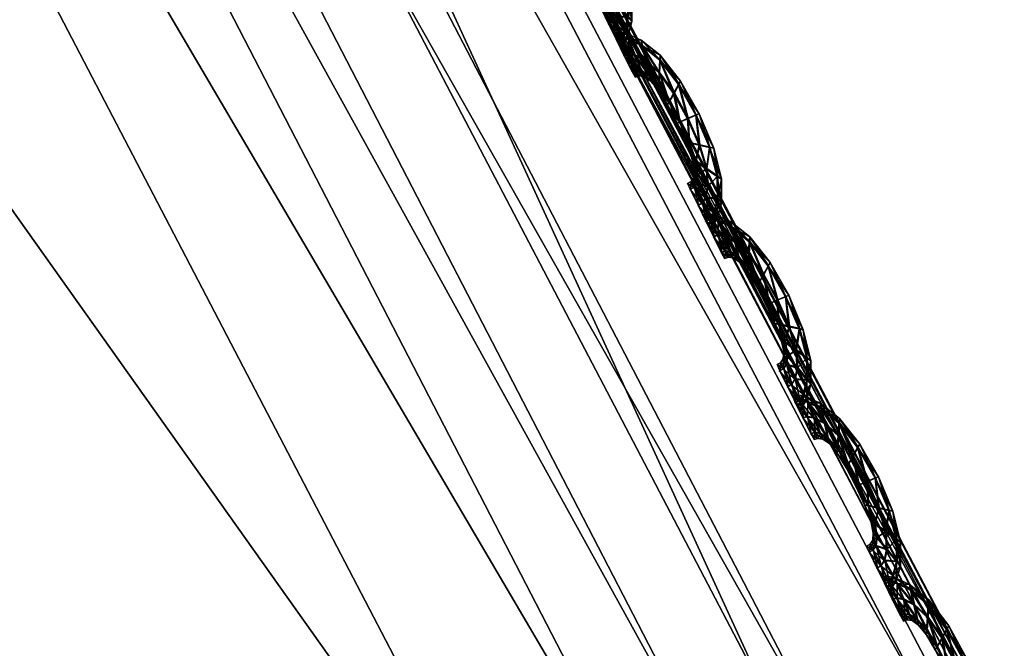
# Model space of a CAD drawing. Extents: x -7.4 to 7.4, y -11.5 to 9.8.
# Tile 452 of 469: x 6.182 to 6.464, y 5.436 to 5.616. Entities that reach past the tile are written whole.
import ezdxf

# ---------------------------------------------------------------- set-up
doc = ezdxf.new("R2010")
doc.units = 0
doc.header["$MEASUREMENT"] = 0
for name, color, linetype in [('A-FURN-3-ST', 150, 'Continuous'), ('A-FURN-3-ST-SEAM', 130, 'Continuous'), ('A-FURN-3-ST-SI', 160, 'Continuous')]:
    doc.layers.add(name, color=color, linetype=linetype)

msp = doc.modelspace()

# ---------------------------------------------------------------- meshes
at = {"layer": 'A-FURN-3-ST'}
mesh = msp.add_polyface(dxfattribs=at)
corners = [(5.59492, 6.88837, 17.61769), (6.04831, 6.195, 17.6256), (6.04724, 6.19414, 17.61903), (5.59409, 6.88742, 17.61108), (5.59634, 6.88994, 17.62899), (6.05005, 6.19645, 17.6369), (6.45184, 5.42637, 17.6393), (6.45062, 5.42559, 17.63272), (6.45394, 5.42764, 17.65055), (6.37258, 5.36654, 17.69227), (5.97894, 6.12793, 17.67828), (5.94542, 6.09308, 17.77024), (6.34056, 5.33548, 17.78363), (6.39098, 5.38179, 17.67398), (5.99611, 6.14499, 17.65991), (5.50149, 6.77647, 17.76244), (5.53671, 6.81471, 17.67006), (5.55257, 6.83345, 17.65169), (6.01899, 6.16687, 17.66421), (5.57137, 6.85743, 17.65614), (6.04039, 6.18718, 17.66656), (6.41749, 5.40128, 17.67805), (6.44258, 5.41936, 17.68018), (5.58859, 6.87976, 17.65865), (6.04954, 6.19587, 17.65439), (5.59595, 6.88928, 17.64652), (6.45335, 5.42711, 17.66793), (6.04831, 6.195, 17.61332), (6.45184, 5.42637, 17.62701), (6.45394, 5.42764, 17.62188), (6.05005, 6.19645, 17.60819), (5.59492, 6.88837, 17.60541), (5.59634, 6.88994, 17.60027), (5.98163, 5.21332, 18.16855), (6.24843, 5.27372, 17.97447), (5.85155, 6.02378, 17.96234), (5.59441, 5.95604, 18.15726)]
mesh.append_faces([[corners[k] for k in face] for face in [(0, 1, 2), (2, 3, 0), (4, 5, 1), (1, 0, 4), (1, 6, 7), (7, 2, 1), (5, 8, 6), (6, 1, 5), (9, 10, 11), (11, 12, 9), (13, 14, 10), (10, 9, 13), (15, 11, 10), (16, 10, 14), (17, 14, 18), (19, 18, 20), (21, 18, 14), (14, 13, 21), (22, 20, 18), (18, 21, 22), (23, 20, 24), (5, 4, 25), (25, 24, 5), (26, 24, 20), (20, 22, 26), (8, 5, 24), (24, 26, 8), (27, 28, 29), (29, 30, 27), (2, 7, 28), (28, 27, 2), (31, 27, 30), (30, 32, 31), (3, 2, 27), (27, 31, 3), (33, 34, 35), (35, 36, 33), (35, 34, 12), (12, 11, 35)]])
mesh = msp.add_polyface(dxfattribs=at)
corners = [(5.54237, 6.88314, 1.00121), (5.99414, 6.19006, 1.00136), (5.78234, 6.18529, 0.61819), (5.34537, 6.87803, 0.61819), (6.39632, 5.42196, 1.00167), (6.17131, 5.41772, 0.61819), (6.74132, 4.55996, 1.00205), (6.50499, 4.5563, 0.61819), (7.02166, 3.58544, 1.00247), (6.77614, 3.58244, 0.61819), (7.22977, 2.47974, 1.00292), (6.97746, 2.47748, 0.61819), (1.9613, 4.55444, 0.55836), (1.95568, 5.41558, 0.55836), (2.64354, 5.41558, 0.55836), (2.68838, 4.55444, 0.55836), (1.94915, 6.18294, 0.55836), (2.59126, 6.18294, 0.55836), (2.53254, 6.87548, 0.55836), (1.98639, 2.47636, 0.55836), (1.96798, 3.58091, 0.55836), (2.72779, 3.58091, 0.55836), (2.77575, 2.47636, 0.55836), (5.63821, 5.41586, 0.56582), (5.28589, 6.18323, 0.56582), (4.78216, 5.41558, 0.55836), (4.50574, 6.18294, 0.55836), (5.94043, 4.55469, 0.56582), (5.01933, 4.55444, 0.55836), (4.89012, 6.87581, 0.56582), (4.19521, 6.87548, 0.55836), (6.18611, 3.58112, 0.56582), (5.21276, 3.58091, 0.55836), (6.36909, 2.47649, 0.56582), (5.36104, 2.47636, 0.55836), (3.92714, 3.58091, 0.55836), (3.81436, 4.55444, 0.55836), (4.02429, 2.47636, 0.55836), (3.67822, 5.41558, 0.55836), (3.5195, 6.18294, 0.55836), (3.34122, 6.87548, 0.55836)]
mesh.append_faces([[corners[k] for k in face] for face in [(0, 1, 2), (2, 3, 0), (1, 4, 5), (5, 2, 1), (4, 6, 7), (7, 5, 4), (6, 8, 9), (9, 7, 6), (8, 10, 11), (11, 9, 8), (2, 5, 23), (23, 24, 2), (24, 23, 25), (25, 26, 24), (23, 27, 28), (28, 25, 23), (5, 7, 27), (27, 23, 5), (29, 24, 26), (26, 30, 29), (3, 2, 24), (24, 29, 3), (7, 9, 31), (31, 27, 7), (27, 31, 32), (32, 28, 27), (31, 33, 34), (34, 32, 31), (9, 11, 33), (33, 31, 9), (28, 32, 35), (35, 36, 28), (32, 34, 37), (37, 35, 32), (26, 25, 38), (38, 39, 26), (25, 28, 36), (36, 38, 25), (30, 26, 39), (39, 40, 30)]])
mesh.append_faces([[corners[k] for k in face] for face in [(12, 13, 14), (14, 15, 12), (13, 16, 17), (17, 14, 13), (18, 17, 16), (19, 20, 21), (21, 22, 19), (20, 12, 15), (15, 21, 20), (21, 15, 36), (22, 21, 35), (14, 17, 39), (15, 14, 38), (17, 18, 40)]], dxfattribs={"vtx0": -1, "vtx1": -1, "vtx2": -1})
mesh.append_faces([[corners[k] for k in face] for face in [(36, 35, 21), (35, 37, 22), (39, 38, 14), (38, 36, 15), (40, 39, 17)]], dxfattribs={"vtx1": -1, "vtx2": -1})
at = {"layer": 'A-FURN-3-ST-SEAM'}
mesh = msp.add_polyface(dxfattribs=at)
corners = [(6.33977, 5.6568, 17.63169), (6.34511, 5.64988, 17.63188), (6.34372, 5.64733, 17.63317), (6.34776, 5.64003, 17.63332), (6.34571, 5.65087, 17.6285), (6.33953, 5.65314, 17.63306), (6.34543, 5.639, 17.63207), (6.3501, 5.6411, 17.63207), (6.35105, 5.64152, 17.62868), (6.33989, 5.65825, 17.6283), (6.33466, 5.66092, 17.63154), (6.34238, 5.64477, 17.63196), (6.34816, 5.63311, 17.63215), (6.35109, 5.63245, 17.63344), (6.35022, 5.64119, 17.6253), (6.34527, 5.64996, 17.62515), (6.33561, 5.65668, 17.63294), (6.33933, 5.64951, 17.63184), (6.34464, 5.63867, 17.62868), (6.34195, 5.64391, 17.62861), (6.35402, 5.63184, 17.63222), (6.3552, 5.63167, 17.62884), (6.35413, 5.63196, 17.62549), (6.33989, 5.65693, 17.62496), (6.33439, 5.66257, 17.62815), (6.33075, 5.66273, 17.63146), (6.33933, 5.64819, 17.62853), (6.34713, 5.6334, 17.6288), (6.35002, 5.62788, 17.63222), (6.3531, 5.62565, 17.63355), (6.35125, 5.63262, 17.6242), (6.34792, 5.6402, 17.62405), (6.34393, 5.64745, 17.62393), (6.33257, 5.65825, 17.63287), (6.33661, 5.65243, 17.6318), (6.33704, 5.65091, 17.62846), (6.34254, 5.6449, 17.62523), (6.34559, 5.63913, 17.62534), (6.33949, 5.64959, 17.62511), (6.35623, 5.62347, 17.63233), (6.35746, 5.62273, 17.62899), (6.35635, 5.62359, 17.6256), (6.35326, 5.62582, 17.62427), (6.33973, 5.6533, 17.62378), (6.33482, 5.66105, 17.6248), (6.33011, 5.66446, 17.62804), (6.32849, 5.66311, 17.63142), (6.33676, 5.65256, 17.62503), (6.34828, 5.63319, 17.62541), (6.34895, 5.62874, 17.62884), (6.35065, 5.62401, 17.6323), (6.35346, 5.62054, 17.63363), (6.35018, 5.62796, 17.62549), (6.32774, 5.66488, 17.628), (6.33067, 5.65853, 17.63283), (6.33443, 5.6538, 17.63173), (6.33518, 5.65215, 17.62842), (6.33455, 5.65388, 17.625), (6.33581, 5.6568, 17.62366), (6.35631, 5.61713, 17.63241), (6.35742, 5.61589, 17.62907), (6.35643, 5.61725, 17.62568), (6.35362, 5.62071, 17.62435), (6.35081, 5.62413, 17.62557), (6.33087, 5.66286, 17.62473), (6.32865, 5.66319, 17.62469), (6.32647, 5.66451, 17.628), (6.32726, 5.66273, 17.63142), (6.33273, 5.65837, 17.62359), (6.34966, 5.62532, 17.62891), (6.35033, 5.62153, 17.63233), (6.35279, 5.61729, 17.63367), (6.32738, 5.66286, 17.62469), (6.32948, 5.65816, 17.63283), (6.33292, 5.654, 17.63173), (6.33379, 5.65231, 17.62842), (6.33304, 5.65408, 17.625), (6.35524, 5.61309, 17.63245), (6.35623, 5.61156, 17.6291), (6.3554, 5.61321, 17.62572), (6.35295, 5.61746, 17.62439), (6.35049, 5.62166, 17.6256), (6.3495, 5.62318, 17.62891), (6.33087, 5.65866, 17.62355), (6.32968, 5.65828, 17.62355), (6.34954, 5.6203, 17.63233), (6.3518, 5.61572, 17.63367), (6.33178, 5.65359, 17.63173), (6.33268, 5.65194, 17.62842), (6.33189, 5.65371, 17.625), (6.34875, 5.62207, 17.62895), (6.3541, 5.61123, 17.63249), (6.35505, 5.60959, 17.62914), (6.35425, 5.61136, 17.62576), (6.352, 5.61589, 17.62442), (6.34966, 5.62042, 17.6256), (6.34772, 5.62149, 17.62895), (6.34851, 5.61972, 17.63233), (6.35073, 5.61511, 17.63367), (6.34863, 5.61984, 17.6256), (6.35303, 5.61057, 17.63249), (6.35394, 5.60893, 17.62914), (6.35315, 5.6107, 17.62576), (6.35093, 5.61527, 17.62442)]
mesh.append_faces([[corners[k] for k in face] for face in [(2, 1, 0), (1, 2, 3), (0, 1, 4), (0, 5, 2), (6, 3, 2), (3, 7, 1), (8, 4, 1), (4, 9, 0), (5, 0, 10), (11, 2, 5), (3, 6, 12), (2, 11, 6), (7, 3, 13), (1, 7, 8), (4, 8, 14), (9, 4, 15), (10, 0, 9), (10, 16, 5), (5, 17, 11), (12, 6, 18), (12, 13, 3), (6, 11, 19), (13, 20, 7), (21, 8, 7), (22, 14, 8), (14, 15, 4), (15, 23, 9), (9, 24, 10), (16, 10, 25), (17, 5, 16), (11, 17, 26), (19, 18, 6), (18, 27, 12), (13, 12, 28), (26, 19, 11), (20, 13, 29), (7, 20, 21), (8, 21, 22), (14, 22, 30), (15, 14, 31), (23, 15, 32), (24, 9, 23), (25, 10, 24), (25, 33, 16), (16, 34, 17), (35, 26, 17), (18, 19, 36), (27, 18, 37), (28, 12, 27), (28, 29, 13), (19, 26, 38), (29, 39, 20), (40, 21, 20), (41, 22, 21), (42, 30, 22), (30, 31, 14), (31, 32, 15), (32, 43, 23), (23, 44, 24), (24, 45, 25), (33, 25, 46), (34, 16, 33), (17, 34, 35), (26, 35, 47), (38, 36, 19), (36, 37, 18), (37, 48, 27), (27, 49, 28), (29, 28, 50), (47, 38, 26), (39, 29, 51), (20, 39, 40), (21, 40, 41), (22, 41, 42), (30, 42, 52), (31, 30, 48), (32, 31, 37), (43, 32, 36), (44, 23, 43), (45, 24, 44), (25, 45, 53), (53, 46, 25), (46, 54, 33), (33, 55, 34), (56, 35, 34), (57, 47, 35), (36, 38, 43), (37, 36, 32), (48, 37, 31), (49, 27, 48), (50, 28, 49), (50, 51, 29), (38, 47, 58), (51, 59, 39), (60, 40, 39), (61, 41, 40), (62, 42, 41), (63, 52, 42), (52, 48, 30), (43, 58, 44), (44, 64, 45), (65, 53, 45), (46, 53, 66), (54, 46, 67), (55, 33, 54), (34, 55, 56), (35, 56, 57), (47, 57, 68), (58, 43, 38), (48, 52, 49), (49, 69, 50), (51, 50, 70), (68, 58, 47), (59, 51, 71), (39, 59, 60), (40, 60, 61), (41, 61, 62), (42, 62, 63), (52, 63, 69), (64, 44, 58), (45, 64, 65), (53, 65, 72), (72, 66, 53), (66, 67, 46), (67, 73, 54), (54, 74, 55), (56, 55, 74), (57, 56, 75), (68, 57, 76), (69, 49, 52), (70, 50, 69), (70, 71, 51), (58, 68, 64), (71, 77, 59), (78, 60, 59), (79, 61, 60), (80, 62, 61), (81, 63, 62), (82, 69, 63), (83, 65, 64), (84, 72, 65), (74, 54, 73), (74, 75, 56), (75, 76, 57), (76, 83, 68), (69, 82, 70), (71, 70, 85), (64, 68, 83), (77, 71, 86), (59, 77, 78), (60, 78, 79), (61, 79, 80), (62, 80, 81), (63, 81, 82), (65, 83, 84), (73, 87, 74), (75, 74, 87), (76, 75, 88), (83, 76, 89), (70, 82, 90), (90, 85, 70), (85, 86, 71), (86, 91, 77), (78, 77, 91), (79, 78, 92), (80, 79, 93), (81, 80, 94), (82, 81, 95), (89, 84, 83), (87, 88, 75), (88, 89, 76), (95, 90, 82), (85, 90, 96), (86, 85, 97), (91, 86, 98), (91, 92, 78), (92, 93, 79), (93, 94, 80), (94, 95, 81), (90, 95, 99), (99, 96, 90), (96, 97, 85), (97, 98, 86), (98, 100, 91), (92, 91, 100), (93, 92, 101), (94, 93, 102), (95, 94, 103), (103, 99, 95), (100, 101, 92), (101, 102, 93), (102, 103, 94)]])
mesh = msp.add_polyface(dxfattribs=at)
corners = [(6.36541, 5.60481, 17.63268), (6.37079, 5.59784, 17.63287), (6.36941, 5.59529, 17.63416), (6.37341, 5.588, 17.63431), (6.37139, 5.59883, 17.62948), (6.36522, 5.60114, 17.63405), (6.37111, 5.58701, 17.63306), (6.37578, 5.58903, 17.63306), (6.37673, 5.58948, 17.62967), (6.36557, 5.60621, 17.62929), (6.36035, 5.60893, 17.63256), (6.36807, 5.59278, 17.63294), (6.37384, 5.58108, 17.63317), (6.37673, 5.58042, 17.63443), (6.3759, 5.58915, 17.62633), (6.37095, 5.59793, 17.62614), (6.3613, 5.60468, 17.63393), (6.36502, 5.59752, 17.63287), (6.37028, 5.58668, 17.62971), (6.36759, 5.59191, 17.6296), (6.3797, 5.5798, 17.63321), (6.38089, 5.57963, 17.62982), (6.37982, 5.57992, 17.62648), (6.36557, 5.60489, 17.62595), (6.36007, 5.61057, 17.62914), (6.35639, 5.61074, 17.63245), (6.36502, 5.59619, 17.62952), (6.37281, 5.58136, 17.62979), (6.3757, 5.57584, 17.63325), (6.37879, 5.57362, 17.63454), (6.37693, 5.58058, 17.62518), (6.3736, 5.58816, 17.62507), (6.36961, 5.59541, 17.62492), (6.35821, 5.60625, 17.63386), (6.36229, 5.60044, 17.63279), (6.36272, 5.59891, 17.62945), (6.36818, 5.5929, 17.62621), (6.37123, 5.58713, 17.62633), (6.36514, 5.5976, 17.62614), (6.38187, 5.57143, 17.63332), (6.3831, 5.57069, 17.62998), (6.38203, 5.57156, 17.62659), (6.37895, 5.57378, 17.6253), (6.36537, 5.60126, 17.62477), (6.3605, 5.60901, 17.62583), (6.35576, 5.61247, 17.62903), (6.35413, 5.61111, 17.63241), (6.3624, 5.60052, 17.62606), (6.37396, 5.5812, 17.62644), (6.3746, 5.57675, 17.62986), (6.37634, 5.57201, 17.63329), (6.37914, 5.56855, 17.63462), (6.37582, 5.57597, 17.62652), (6.35338, 5.61288, 17.62899), (6.35631, 5.60654, 17.63382), (6.36007, 5.6018, 17.63272), (6.36086, 5.60015, 17.62941), (6.36023, 5.60188, 17.62598), (6.36145, 5.60481, 17.62465), (6.38199, 5.56513, 17.6334), (6.3831, 5.5639, 17.63005), (6.38211, 5.56525, 17.62667), (6.3793, 5.56872, 17.62534), (6.37645, 5.57209, 17.62655), (6.35655, 5.61086, 17.62572), (6.35429, 5.61123, 17.62568), (6.35212, 5.61255, 17.62899), (6.35291, 5.61078, 17.63241), (6.35841, 5.60637, 17.62458), (6.37534, 5.57333, 17.6299), (6.37602, 5.56954, 17.63332), (6.37843, 5.56529, 17.63465), (6.35307, 5.61086, 17.62568), (6.35513, 5.60617, 17.63382), (6.35857, 5.60201, 17.63272), (6.35948, 5.60036, 17.62941), (6.35868, 5.60209, 17.62598), (6.38092, 5.56109, 17.63344), (6.38192, 5.55957, 17.63009), (6.38105, 5.56122, 17.62671), (6.37863, 5.56546, 17.62538), (6.37614, 5.56966, 17.62659), (6.37515, 5.57119, 17.62994), (6.35651, 5.60666, 17.62458), (6.35532, 5.60633, 17.62458), (6.37519, 5.5683, 17.63332), (6.37744, 5.56377, 17.63465), (6.35742, 5.60163, 17.63272), (6.35833, 5.59995, 17.62941), (6.35758, 5.60172, 17.62598), (6.37439, 5.57007, 17.62994), (6.37978, 5.55924, 17.63348), (6.38069, 5.55763, 17.63013), (6.37989, 5.55936, 17.62675), (6.37764, 5.56393, 17.62541), (6.37534, 5.56843, 17.62659), (6.37337, 5.5695, 17.62994), (6.37416, 5.56773, 17.63332), (6.37641, 5.56315, 17.63465), (6.37428, 5.56785, 17.62659), (6.37867, 5.55858, 17.63348), (6.37958, 5.55693, 17.63013), (6.37883, 5.5587, 17.62675), (6.37657, 5.56332, 17.62541)]
mesh.append_faces([[corners[k] for k in face] for face in [(2, 1, 0), (1, 2, 3), (0, 1, 4), (0, 5, 2), (6, 3, 2), (3, 7, 1), (8, 4, 1), (4, 9, 0), (5, 0, 10), (11, 2, 5), (3, 6, 12), (2, 11, 6), (7, 3, 13), (1, 7, 8), (4, 8, 14), (9, 4, 15), (10, 0, 9), (10, 16, 5), (5, 17, 11), (12, 6, 18), (12, 13, 3), (6, 11, 19), (13, 20, 7), (21, 8, 7), (22, 14, 8), (14, 15, 4), (15, 23, 9), (9, 24, 10), (16, 10, 25), (17, 5, 16), (11, 17, 26), (19, 18, 6), (18, 27, 12), (13, 12, 28), (26, 19, 11), (20, 13, 29), (7, 20, 21), (8, 21, 22), (14, 22, 30), (15, 14, 31), (23, 15, 32), (24, 9, 23), (25, 10, 24), (25, 33, 16), (16, 34, 17), (35, 26, 17), (18, 19, 36), (27, 18, 37), (28, 12, 27), (28, 29, 13), (19, 26, 38), (29, 39, 20), (40, 21, 20), (41, 22, 21), (42, 30, 22), (30, 31, 14), (31, 32, 15), (32, 43, 23), (23, 44, 24), (24, 45, 25), (33, 25, 46), (34, 16, 33), (17, 34, 35), (26, 35, 47), (38, 36, 19), (36, 37, 18), (37, 48, 27), (27, 49, 28), (29, 28, 50), (47, 38, 26), (39, 29, 51), (20, 39, 40), (21, 40, 41), (22, 41, 42), (30, 42, 52), (31, 30, 48), (32, 31, 37), (43, 32, 36), (44, 23, 43), (45, 24, 44), (25, 45, 53), (53, 46, 25), (46, 54, 33), (33, 55, 34), (56, 35, 34), (57, 47, 35), (36, 38, 43), (37, 36, 32), (48, 37, 31), (49, 27, 48), (50, 28, 49), (50, 51, 29), (38, 47, 58), (51, 59, 39), (60, 40, 39), (61, 41, 40), (62, 42, 41), (63, 52, 42), (52, 48, 30), (43, 58, 44), (44, 64, 45), (65, 53, 45), (46, 53, 66), (54, 46, 67), (55, 33, 54), (34, 55, 56), (35, 56, 57), (47, 57, 68), (58, 43, 38), (48, 52, 49), (49, 69, 50), (51, 50, 70), (68, 58, 47), (59, 51, 71), (39, 59, 60), (40, 60, 61), (41, 61, 62), (42, 62, 63), (52, 63, 69), (64, 44, 58), (45, 64, 65), (53, 65, 72), (72, 66, 53), (66, 67, 46), (67, 73, 54), (54, 74, 55), (56, 55, 74), (57, 56, 75), (68, 57, 76), (69, 49, 52), (70, 50, 69), (70, 71, 51), (58, 68, 64), (71, 77, 59), (78, 60, 59), (79, 61, 60), (80, 62, 61), (81, 63, 62), (82, 69, 63), (83, 65, 64), (84, 72, 65), (74, 54, 73), (74, 75, 56), (75, 76, 57), (76, 83, 68), (69, 82, 70), (71, 70, 85), (64, 68, 83), (77, 71, 86), (59, 77, 78), (60, 78, 79), (61, 79, 80), (62, 80, 81), (63, 81, 82), (65, 83, 84), (73, 87, 74), (75, 74, 87), (76, 75, 88), (83, 76, 89), (70, 82, 90), (90, 85, 70), (85, 86, 71), (86, 91, 77), (78, 77, 91), (79, 78, 92), (80, 79, 93), (81, 80, 94), (82, 81, 95), (89, 84, 83), (87, 88, 75), (88, 89, 76), (95, 90, 82), (85, 90, 96), (86, 85, 97), (91, 86, 98), (91, 92, 78), (92, 93, 79), (93, 94, 80), (94, 95, 81), (90, 95, 99), (99, 96, 90), (96, 97, 85), (97, 98, 86), (98, 100, 91), (92, 91, 100), (93, 92, 101), (94, 93, 102), (95, 94, 103), (103, 99, 95), (100, 101, 92), (101, 102, 93), (102, 103, 94)]])
mesh = msp.add_polyface(dxfattribs=at)
corners = [(6.39109, 5.55277, 17.63367), (6.39648, 5.54581, 17.63386), (6.39509, 5.54325, 17.63515), (6.39909, 5.536, 17.6353), (6.39707, 5.5468, 17.63047), (6.39086, 5.5491, 17.63504), (6.39679, 5.53501, 17.63405), (6.40146, 5.53699, 17.63405), (6.40241, 5.53745, 17.63066), (6.39125, 5.55417, 17.63028), (6.38603, 5.55693, 17.63355), (6.39371, 5.54078, 17.63393), (6.39949, 5.52908, 17.63416), (6.40241, 5.52842, 17.63542), (6.40158, 5.53712, 17.62732), (6.39663, 5.54589, 17.62713), (6.38694, 5.55265, 17.63492), (6.3907, 5.54548, 17.63386), (6.39596, 5.53468, 17.6307), (6.39327, 5.53988, 17.63059), (6.40538, 5.52776, 17.6342), (6.40657, 5.52756, 17.63085), (6.40554, 5.52789, 17.62747), (6.39125, 5.55285, 17.62693), (6.38572, 5.55854, 17.63013), (6.38203, 5.55879, 17.63344), (6.39066, 5.5442, 17.63051), (6.39846, 5.52937, 17.63078), (6.40139, 5.52385, 17.63424), (6.40443, 5.52162, 17.63553), (6.40261, 5.52855, 17.62618), (6.39929, 5.53612, 17.62606), (6.39525, 5.54342, 17.62591), (6.38385, 5.55425, 17.63485), (6.38793, 5.54844, 17.63378), (6.38837, 5.54692, 17.63043), (6.39386, 5.54087, 17.6272), (6.39691, 5.53509, 17.62732), (6.39082, 5.5456, 17.62713), (6.40756, 5.51944, 17.63431), (6.40878, 5.51866, 17.63097), (6.40772, 5.51952, 17.62758), (6.40463, 5.52179, 17.62629), (6.39106, 5.54923, 17.62576), (6.38615, 5.55701, 17.62682), (6.38144, 5.56047, 17.63002), (6.37982, 5.55916, 17.6334), (6.38809, 5.54853, 17.62705), (6.39964, 5.52921, 17.62743), (6.40028, 5.52476, 17.63085), (6.40198, 5.52002, 17.63427), (6.40479, 5.51656, 17.63561), (6.4015, 5.52397, 17.62751), (6.37902, 5.56089, 17.62998), (6.38199, 5.55459, 17.63481), (6.38575, 5.5498, 17.6337), (6.38651, 5.54816, 17.6304), (6.38587, 5.54989, 17.62698), (6.38714, 5.55281, 17.62564), (6.40764, 5.51313, 17.63439), (6.40878, 5.5119, 17.63104), (6.4078, 5.51322, 17.62766), (6.40498, 5.51668, 17.62633), (6.40214, 5.5201, 17.62755), (6.38219, 5.55887, 17.62671), (6.37994, 5.55924, 17.62667), (6.3778, 5.56056, 17.62998), (6.37855, 5.55879, 17.6334), (6.38405, 5.55438, 17.6256), (6.40099, 5.52133, 17.63089), (6.40166, 5.51754, 17.63431), (6.40411, 5.5133, 17.63565), (6.37871, 5.55891, 17.62667), (6.38081, 5.55421, 17.63481), (6.38421, 5.55001, 17.6337), (6.38512, 5.54836, 17.6304), (6.38437, 5.55014, 17.62698), (6.40657, 5.5091, 17.63447), (6.40756, 5.50758, 17.63112), (6.40669, 5.50922, 17.6277), (6.40427, 5.51346, 17.62636), (6.40178, 5.51767, 17.62758), (6.40079, 5.51919, 17.63093), (6.38219, 5.55471, 17.62557), (6.381, 5.55434, 17.62557), (6.40087, 5.51635, 17.63431), (6.40313, 5.51178, 17.63565), (6.38306, 5.54964, 17.6337), (6.38401, 5.54799, 17.6304), (6.38322, 5.54977, 17.62698), (6.40008, 5.51808, 17.63093), (6.40542, 5.50729, 17.63447), (6.40633, 5.50564, 17.63112), (6.40554, 5.50741, 17.62773), (6.40328, 5.51194, 17.6264), (6.40099, 5.51643, 17.62758), (6.39905, 5.51754, 17.63093), (6.3998, 5.51577, 17.63431), (6.40206, 5.51116, 17.63565), (6.39996, 5.5159, 17.62758), (6.40431, 5.50663, 17.63447), (6.40522, 5.50498, 17.63112), (6.40447, 5.50675, 17.62773), (6.40222, 5.51132, 17.6264)]
mesh.append_faces([[corners[k] for k in face] for face in [(2, 1, 0), (1, 2, 3), (0, 1, 4), (0, 5, 2), (6, 3, 2), (3, 7, 1), (8, 4, 1), (4, 9, 0), (5, 0, 10), (11, 2, 5), (3, 6, 12), (2, 11, 6), (7, 3, 13), (1, 7, 8), (4, 8, 14), (9, 4, 15), (10, 0, 9), (10, 16, 5), (5, 17, 11), (12, 6, 18), (12, 13, 3), (6, 11, 19), (13, 20, 7), (21, 8, 7), (22, 14, 8), (14, 15, 4), (15, 23, 9), (9, 24, 10), (16, 10, 25), (17, 5, 16), (11, 17, 26), (19, 18, 6), (18, 27, 12), (13, 12, 28), (26, 19, 11), (20, 13, 29), (7, 20, 21), (8, 21, 22), (14, 22, 30), (15, 14, 31), (23, 15, 32), (24, 9, 23), (25, 10, 24), (25, 33, 16), (16, 34, 17), (35, 26, 17), (18, 19, 36), (27, 18, 37), (28, 12, 27), (28, 29, 13), (19, 26, 38), (29, 39, 20), (40, 21, 20), (41, 22, 21), (42, 30, 22), (30, 31, 14), (31, 32, 15), (32, 43, 23), (23, 44, 24), (24, 45, 25), (33, 25, 46), (34, 16, 33), (17, 34, 35), (26, 35, 47), (38, 36, 19), (36, 37, 18), (37, 48, 27), (27, 49, 28), (29, 28, 50), (47, 38, 26), (39, 29, 51), (20, 39, 40), (21, 40, 41), (22, 41, 42), (30, 42, 52), (31, 30, 48), (32, 31, 37), (43, 32, 36), (44, 23, 43), (45, 24, 44), (25, 45, 53), (53, 46, 25), (46, 54, 33), (33, 55, 34), (56, 35, 34), (57, 47, 35), (36, 38, 43), (37, 36, 32), (48, 37, 31), (49, 27, 48), (50, 28, 49), (50, 51, 29), (38, 47, 58), (51, 59, 39), (60, 40, 39), (61, 41, 40), (62, 42, 41), (63, 52, 42), (52, 48, 30), (43, 58, 44), (44, 64, 45), (65, 53, 45), (46, 53, 66), (54, 46, 67), (55, 33, 54), (34, 55, 56), (35, 56, 57), (47, 57, 68), (58, 43, 38), (48, 52, 49), (49, 69, 50), (51, 50, 70), (68, 58, 47), (59, 51, 71), (39, 59, 60), (40, 60, 61), (41, 61, 62), (42, 62, 63), (52, 63, 69), (64, 44, 58), (45, 64, 65), (53, 65, 72), (72, 66, 53), (66, 67, 46), (67, 73, 54), (54, 74, 55), (56, 55, 74), (57, 56, 75), (68, 57, 76), (69, 49, 52), (70, 50, 69), (70, 71, 51), (58, 68, 64), (71, 77, 59), (78, 60, 59), (79, 61, 60), (80, 62, 61), (81, 63, 62), (82, 69, 63), (83, 65, 64), (84, 72, 65), (74, 54, 73), (74, 75, 56), (75, 76, 57), (76, 83, 68), (69, 82, 70), (71, 70, 85), (64, 68, 83), (77, 71, 86), (59, 77, 78), (60, 78, 79), (61, 79, 80), (62, 80, 81), (63, 81, 82), (65, 83, 84), (73, 87, 74), (75, 74, 87), (76, 75, 88), (83, 76, 89), (70, 82, 90), (90, 85, 70), (85, 86, 71), (86, 91, 77), (78, 77, 91), (79, 78, 92), (80, 79, 93), (81, 80, 94), (82, 81, 95), (89, 84, 83), (87, 88, 75), (88, 89, 76), (95, 90, 82), (85, 90, 96), (86, 85, 97), (91, 86, 98), (91, 92, 78), (92, 93, 79), (93, 94, 80), (94, 95, 81), (90, 95, 99), (99, 96, 90), (96, 97, 85), (97, 98, 86), (98, 100, 91), (92, 91, 100), (93, 92, 101), (94, 93, 102), (95, 94, 103), (103, 99, 95), (100, 101, 92), (101, 102, 93), (102, 103, 94)]])
mesh = msp.add_polyface(dxfattribs=at)
corners = [(6.41678, 5.50073, 17.63469), (6.42216, 5.49377, 17.63485), (6.42074, 5.49126, 17.63618), (6.42477, 5.48396, 17.63629), (6.42276, 5.49472, 17.63146), (6.41654, 5.49711, 17.63603), (6.42244, 5.48298, 17.63504), (6.42715, 5.48495, 17.63504), (6.4281, 5.48537, 17.63165), (6.41694, 5.50213, 17.63127), (6.41167, 5.5049, 17.63454), (6.41939, 5.48878, 17.63496), (6.42517, 5.47709, 17.63515), (6.4281, 5.47638, 17.63644), (6.42727, 5.48508, 17.6283), (6.42232, 5.49386, 17.62811), (6.41262, 5.50065, 17.63591), (6.41634, 5.49348, 17.63485), (6.42165, 5.48269, 17.63169), (6.41896, 5.48788, 17.63158), (6.43106, 5.47572, 17.63519), (6.43225, 5.47552, 17.63184), (6.43122, 5.47585, 17.62846), (6.41694, 5.50082, 17.62796), (6.4114, 5.50654, 17.63112), (6.40772, 5.50679, 17.63443), (6.41634, 5.49216, 17.6315), (6.42414, 5.47738, 17.63177), (6.42703, 5.47185, 17.63523), (6.43012, 5.46959, 17.63652), (6.4283, 5.47651, 17.62716), (6.42497, 5.48409, 17.62705), (6.42093, 5.49138, 17.6269), (6.40954, 5.50226, 17.63583), (6.41361, 5.49645, 17.63477), (6.41405, 5.49493, 17.63146), (6.41951, 5.48887, 17.62819), (6.4226, 5.4831, 17.6283), (6.4165, 5.49361, 17.62811), (6.43324, 5.4674, 17.6353), (6.43447, 5.46662, 17.63196), (6.4334, 5.46753, 17.62857), (6.43031, 5.46975, 17.62728), (6.41674, 5.49723, 17.62678), (6.41183, 5.50502, 17.62781), (6.40708, 5.50848, 17.631), (6.40546, 5.50716, 17.63439), (6.41373, 5.49653, 17.62804), (6.42529, 5.47717, 17.62842), (6.42592, 5.47276, 17.63184), (6.42766, 5.46802, 17.63526), (6.43047, 5.46452, 17.6366), (6.42719, 5.47198, 17.6285), (6.40471, 5.50893, 17.63097), (6.40764, 5.50259, 17.6358), (6.4114, 5.49781, 17.63473), (6.41215, 5.4962, 17.63138), (6.41156, 5.49789, 17.628), (6.41282, 5.50077, 17.62667), (6.43332, 5.4611, 17.63538), (6.43443, 5.45987, 17.63203), (6.43344, 5.46122, 17.62865), (6.43063, 5.46469, 17.62735), (6.42778, 5.4681, 17.62853), (6.40788, 5.50687, 17.6277), (6.40558, 5.50724, 17.62766), (6.40344, 5.5086, 17.63097), (6.40419, 5.50683, 17.63439), (6.40973, 5.50243, 17.62659), (6.42663, 5.46934, 17.63188), (6.4273, 5.46559, 17.6353), (6.42976, 5.4613, 17.63663), (6.40435, 5.50691, 17.62766), (6.40645, 5.50226, 17.6358), (6.40986, 5.49806, 17.63469), (6.41076, 5.49637, 17.63138), (6.41001, 5.49814, 17.62796), (6.43225, 5.4571, 17.63545), (6.43324, 5.45558, 17.63211), (6.43237, 5.45722, 17.62872), (6.42995, 5.46147, 17.62739), (6.42746, 5.46567, 17.62857), (6.42648, 5.4672, 17.63192), (6.40783, 5.50271, 17.62655), (6.40665, 5.50238, 17.62655), (6.42651, 5.46435, 17.6353), (6.42877, 5.45982, 17.63663), (6.40875, 5.49768, 17.63469), (6.40966, 5.49604, 17.63138), (6.40886, 5.49777, 17.62796), (6.42572, 5.46612, 17.63192), (6.43106, 5.45529, 17.63545), (6.43201, 5.45364, 17.63211), (6.43122, 5.45542, 17.62872), (6.42893, 5.45995, 17.62739), (6.42663, 5.46448, 17.62857), (6.42469, 5.46555, 17.63192), (6.42545, 5.46378, 17.6353), (6.4277, 5.4592, 17.63663), (6.4256, 5.4639, 17.62857), (6.43, 5.45463, 17.63545), (6.4309, 5.45298, 17.63211), (6.43012, 5.45475, 17.62872), (6.42786, 5.45937, 17.62739)]
mesh.append_faces([[corners[k] for k in face] for face in [(2, 1, 0), (1, 2, 3), (0, 1, 4), (0, 5, 2), (6, 3, 2), (3, 7, 1), (8, 4, 1), (4, 9, 0), (5, 0, 10), (11, 2, 5), (3, 6, 12), (2, 11, 6), (7, 3, 13), (1, 7, 8), (4, 8, 14), (9, 4, 15), (10, 0, 9), (10, 16, 5), (5, 17, 11), (12, 6, 18), (12, 13, 3), (6, 11, 19), (13, 20, 7), (21, 8, 7), (22, 14, 8), (14, 15, 4), (15, 23, 9), (9, 24, 10), (16, 10, 25), (17, 5, 16), (11, 17, 26), (19, 18, 6), (18, 27, 12), (13, 12, 28), (26, 19, 11), (20, 13, 29), (7, 20, 21), (8, 21, 22), (14, 22, 30), (15, 14, 31), (23, 15, 32), (24, 9, 23), (25, 10, 24), (25, 33, 16), (16, 34, 17), (35, 26, 17), (18, 19, 36), (27, 18, 37), (28, 12, 27), (28, 29, 13), (19, 26, 38), (29, 39, 20), (40, 21, 20), (41, 22, 21), (42, 30, 22), (30, 31, 14), (31, 32, 15), (32, 43, 23), (23, 44, 24), (24, 45, 25), (33, 25, 46), (34, 16, 33), (17, 34, 35), (26, 35, 47), (38, 36, 19), (36, 37, 18), (37, 48, 27), (27, 49, 28), (29, 28, 50), (47, 38, 26), (39, 29, 51), (20, 39, 40), (21, 40, 41), (22, 41, 42), (30, 42, 52), (31, 30, 48), (32, 31, 37), (43, 32, 36), (44, 23, 43), (45, 24, 44), (25, 45, 53), (53, 46, 25), (46, 54, 33), (33, 55, 34), (56, 35, 34), (57, 47, 35), (36, 38, 43), (37, 36, 32), (48, 37, 31), (49, 27, 48), (50, 28, 49), (50, 51, 29), (38, 47, 58), (51, 59, 39), (60, 40, 39), (61, 41, 40), (62, 42, 41), (63, 52, 42), (52, 48, 30), (43, 58, 44), (44, 64, 45), (65, 53, 45), (46, 53, 66), (54, 46, 67), (55, 33, 54), (34, 55, 56), (35, 56, 57), (47, 57, 68), (58, 43, 38), (48, 52, 49), (49, 69, 50), (51, 50, 70), (68, 58, 47), (59, 51, 71), (39, 59, 60), (40, 60, 61), (41, 61, 62), (42, 62, 63), (52, 63, 69), (64, 44, 58), (45, 64, 65), (53, 65, 72), (72, 66, 53), (66, 67, 46), (67, 73, 54), (54, 74, 55), (56, 55, 74), (57, 56, 75), (68, 57, 76), (69, 49, 52), (70, 50, 69), (70, 71, 51), (58, 68, 64), (71, 77, 59), (78, 60, 59), (79, 61, 60), (80, 62, 61), (81, 63, 62), (82, 69, 63), (83, 65, 64), (84, 72, 65), (74, 54, 73), (74, 75, 56), (75, 76, 57), (76, 83, 68), (69, 82, 70), (71, 70, 85), (64, 68, 83), (77, 71, 86), (59, 77, 78), (60, 78, 79), (61, 79, 80), (62, 80, 81), (63, 81, 82), (65, 83, 84), (73, 87, 74), (75, 74, 87), (76, 75, 88), (83, 76, 89), (70, 82, 90), (90, 85, 70), (85, 86, 71), (86, 91, 77), (78, 77, 91), (79, 78, 92), (80, 79, 93), (81, 80, 94), (82, 81, 95), (89, 84, 83), (87, 88, 75), (88, 89, 76), (95, 90, 82), (85, 90, 96), (86, 85, 97), (91, 86, 98), (91, 92, 78), (92, 93, 79), (93, 94, 80), (94, 95, 81), (90, 95, 99), (99, 96, 90), (96, 97, 85), (97, 98, 86), (98, 100, 91), (92, 91, 100), (93, 92, 101), (94, 93, 102), (95, 94, 103), (103, 99, 95), (100, 101, 92), (101, 102, 93), (102, 103, 94)]])
mesh = msp.add_polyface(dxfattribs=at)
corners = [(6.44242, 5.4487, 17.63568), (6.44769, 5.44165, 17.63587), (6.44626, 5.43914, 17.63717), (6.45018, 5.4318, 17.63732), (6.44828, 5.44264, 17.63249), (6.44215, 5.44503, 17.63702), (6.44784, 5.43086, 17.63606), (6.45251, 5.43279, 17.63603), (6.45346, 5.43321, 17.63268), (6.44258, 5.4501, 17.6323), (6.43732, 5.4529, 17.63553), (6.44487, 5.43667, 17.63595), (6.45046, 5.42488, 17.63614), (6.45335, 5.42414, 17.63743), (6.45267, 5.43288, 17.62929), (6.44784, 5.44174, 17.62914), (6.43827, 5.44866, 17.6369), (6.44191, 5.44145, 17.63583), (6.44705, 5.43053, 17.63268), (6.44444, 5.4358, 17.6326), (6.45627, 5.42344, 17.63621), (6.45742, 5.42323, 17.63287), (6.45639, 5.42356, 17.62948), (6.44254, 5.44878, 17.62895), (6.43704, 5.45451, 17.63211), (6.43336, 5.45479, 17.63542), (6.44191, 5.44013, 17.63249), (6.44943, 5.42521, 17.63279), (6.45224, 5.41961, 17.63625), (6.4552, 5.4173, 17.63755), (6.45354, 5.42431, 17.62819), (6.45034, 5.43193, 17.62804), (6.44646, 5.43926, 17.62789), (6.43518, 5.45026, 17.63682), (6.43922, 5.44441, 17.63576), (6.43965, 5.44289, 17.63245), (6.44503, 5.43679, 17.62922), (6.448, 5.43094, 17.62933), (6.44207, 5.44153, 17.6291), (6.45825, 5.41504, 17.63633), (6.45944, 5.41421, 17.63298), (6.45837, 5.41512, 17.6296), (6.4554, 5.41747, 17.6283), (6.44234, 5.44515, 17.62777), (6.43748, 5.45298, 17.6288), (6.43277, 5.45649, 17.63203), (6.4311, 5.45517, 17.63538), (6.43937, 5.44454, 17.62903), (6.45062, 5.42496, 17.62941), (6.45117, 5.42052, 17.63283), (6.45275, 5.41574, 17.63629), (6.4554, 5.41219, 17.63762), (6.45235, 5.41973, 17.62948), (6.43035, 5.45694, 17.63196), (6.43328, 5.45059, 17.63678), (6.43704, 5.44581, 17.63572), (6.43779, 5.44417, 17.63241), (6.43716, 5.4459, 17.62899), (6.43847, 5.44878, 17.62766), (6.45813, 5.40865, 17.6364), (6.4592, 5.40741, 17.6331), (6.45825, 5.40878, 17.62967), (6.4556, 5.41232, 17.62834), (6.45291, 5.41586, 17.62956), (6.43352, 5.45488, 17.62868), (6.43126, 5.45525, 17.62865), (6.42909, 5.45661, 17.63196), (6.42984, 5.45484, 17.63538), (6.43538, 5.45039, 17.62758), (6.45184, 5.4171, 17.63291), (6.4524, 5.41331, 17.63633), (6.45461, 5.40894, 17.63766), (6.43, 5.45492, 17.62865), (6.43209, 5.45026, 17.63678), (6.4355, 5.44606, 17.63568), (6.43641, 5.44437, 17.63237), (6.43565, 5.44614, 17.62895), (6.45691, 5.40465, 17.63648), (6.45781, 5.40309, 17.63313), (6.45707, 5.40474, 17.62975), (6.45481, 5.4091, 17.62842), (6.45251, 5.41339, 17.6296), (6.4516, 5.41495, 17.63294), (6.43348, 5.45072, 17.62755), (6.43229, 5.45039, 17.62755), (6.45157, 5.41207, 17.63633), (6.45358, 5.40741, 17.63766), (6.43435, 5.44569, 17.63568), (6.4353, 5.44404, 17.63237), (6.43451, 5.44581, 17.62895), (6.45085, 5.41388, 17.63294), (6.45568, 5.4028, 17.63648), (6.45655, 5.40111, 17.63317), (6.45584, 5.40292, 17.62975), (6.45378, 5.40758, 17.62842), (6.45168, 5.41219, 17.6296), (6.44982, 5.41335, 17.63294), (6.45049, 5.41153, 17.63633), (6.45251, 5.40684, 17.63766), (6.45065, 5.41162, 17.6296), (6.45461, 5.40214, 17.63648), (6.45544, 5.40045, 17.63317), (6.45473, 5.40226, 17.62975), (6.45271, 5.40696, 17.62842)]
mesh.append_faces([[corners[k] for k in face] for face in [(2, 1, 0), (1, 2, 3), (0, 1, 4), (0, 5, 2), (6, 3, 2), (3, 7, 1), (8, 4, 1), (4, 9, 0), (5, 0, 10), (11, 2, 5), (3, 6, 12), (2, 11, 6), (7, 3, 13), (1, 7, 8), (4, 8, 14), (9, 4, 15), (10, 0, 9), (10, 16, 5), (5, 17, 11), (12, 6, 18), (12, 13, 3), (6, 11, 19), (13, 20, 7), (21, 8, 7), (22, 14, 8), (14, 15, 4), (15, 23, 9), (9, 24, 10), (16, 10, 25), (17, 5, 16), (11, 17, 26), (19, 18, 6), (18, 27, 12), (13, 12, 28), (26, 19, 11), (20, 13, 29), (7, 20, 21), (8, 21, 22), (14, 22, 30), (15, 14, 31), (23, 15, 32), (24, 9, 23), (25, 10, 24), (25, 33, 16), (16, 34, 17), (35, 26, 17), (18, 19, 36), (27, 18, 37), (28, 12, 27), (28, 29, 13), (19, 26, 38), (29, 39, 20), (40, 21, 20), (41, 22, 21), (42, 30, 22), (30, 31, 14), (31, 32, 15), (32, 43, 23), (23, 44, 24), (24, 45, 25), (33, 25, 46), (34, 16, 33), (17, 34, 35), (26, 35, 47), (38, 36, 19), (36, 37, 18), (37, 48, 27), (27, 49, 28), (29, 28, 50), (47, 38, 26), (39, 29, 51), (20, 39, 40), (21, 40, 41), (22, 41, 42), (30, 42, 52), (31, 30, 48), (32, 31, 37), (43, 32, 36), (44, 23, 43), (45, 24, 44), (25, 45, 53), (53, 46, 25), (46, 54, 33), (33, 55, 34), (56, 35, 34), (57, 47, 35), (36, 38, 43), (37, 36, 32), (48, 37, 31), (49, 27, 48), (50, 28, 49), (50, 51, 29), (38, 47, 58), (51, 59, 39), (60, 40, 39), (61, 41, 40), (62, 42, 41), (63, 52, 42), (52, 48, 30), (43, 58, 44), (44, 64, 45), (65, 53, 45), (46, 53, 66), (54, 46, 67), (55, 33, 54), (34, 55, 56), (35, 56, 57), (47, 57, 68), (58, 43, 38), (48, 52, 49), (49, 69, 50), (51, 50, 70), (68, 58, 47), (59, 51, 71), (39, 59, 60), (40, 60, 61), (41, 61, 62), (42, 62, 63), (52, 63, 69), (64, 44, 58), (45, 64, 65), (53, 65, 72), (72, 66, 53), (66, 67, 46), (67, 73, 54), (54, 74, 55), (56, 55, 74), (57, 56, 75), (68, 57, 76), (69, 49, 52), (70, 50, 69), (70, 71, 51), (58, 68, 64), (71, 77, 59), (78, 60, 59), (79, 61, 60), (80, 62, 61), (81, 63, 62), (82, 69, 63), (83, 65, 64), (84, 72, 65), (74, 54, 73), (74, 75, 56), (75, 76, 57), (76, 83, 68), (69, 82, 70), (71, 70, 85), (64, 68, 83), (77, 71, 86), (59, 77, 78), (60, 78, 79), (61, 79, 80), (62, 80, 81), (63, 81, 82), (65, 83, 84), (73, 87, 74), (75, 74, 87), (76, 75, 88), (83, 76, 89), (70, 82, 90), (90, 85, 70), (85, 86, 71), (86, 91, 77), (78, 77, 91), (79, 78, 92), (80, 79, 93), (81, 80, 94), (82, 81, 95), (89, 84, 83), (87, 88, 75), (88, 89, 76), (95, 90, 82), (85, 90, 96), (86, 85, 97), (91, 86, 98), (91, 92, 78), (92, 93, 79), (93, 94, 80), (94, 95, 81), (90, 95, 99), (99, 96, 90), (96, 97, 85), (97, 98, 86), (98, 100, 91), (92, 91, 100), (93, 92, 101), (94, 93, 102), (95, 94, 103), (103, 99, 95), (100, 101, 92), (101, 102, 93), (102, 103, 94)]])
at = {"layer": 'A-FURN-3-ST-SI'}
mesh = msp.add_polyface(dxfattribs=at)
corners = [(4.56969, 8.12558, 17.58883), (5.10037, 7.52678, 17.59499), (5.10085, 7.52756, 17.32773), (4.56997, 8.12645, 17.32176), (5.10093, 7.52768, 11.44654), (4.57001, 8.12658, 11.44144), (5.59634, 6.88994, 17.60027), (6.05005, 6.19645, 17.60819), (6.05088, 6.19711, 17.3407), (5.59702, 6.89068, 17.33291), (5.5971, 6.89076, 11.45095), (6.051, 6.19723, 11.45753), (6.45394, 5.42764, 17.62188), (6.45489, 5.42822, 17.35409), (6.45504, 5.42835, 11.46894), (5.0997, 7.5274, 7.22686), (4.56878, 8.12637, 7.22378), (4.5602, 8.12513, 2.96215), (4.00213, 8.70557, 2.96086), (5.09111, 7.52538, 2.96318), (6.04977, 6.1969, 7.23348), (5.59587, 6.89047, 7.22952), (5.58732, 6.88821, 2.96405), (6.04119, 6.19484, 2.96539), (6.45382, 5.42806, 7.24032), (6.44523, 5.42621, 2.96767), (5.04849, 7.5208, 1.0011), (4.52027, 8.12229, 1.00098), (5.99414, 6.19006, 1.00136), (5.54237, 6.88314, 1.00121), (6.39632, 5.42196, 1.00167)]
mesh.append_faces([[corners[k] for k in face] for face in [(0, 1, 2), (2, 3, 0), (3, 2, 4), (4, 5, 3), (6, 7, 8), (8, 9, 6), (6, 9, 2), (2, 1, 6), (9, 10, 4), (4, 2, 9), (9, 8, 11), (11, 10, 9), (7, 12, 13), (13, 8, 7), (8, 13, 14), (14, 11, 8), (4, 15, 16), (16, 5, 4), (16, 17, 18), (15, 19, 17), (17, 16, 15), (11, 20, 21), (21, 10, 11), (10, 21, 15), (15, 4, 10), (21, 22, 19), (19, 15, 21), (20, 23, 22), (22, 21, 20), (14, 24, 20), (20, 11, 14), (24, 25, 23), (23, 20, 24), (17, 19, 26), (26, 27, 17), (18, 17, 27), (22, 23, 28), (28, 29, 22), (19, 22, 29), (29, 26, 19), (23, 25, 30), (30, 28, 23)]])

doc.saveas('drawing.dxf')
